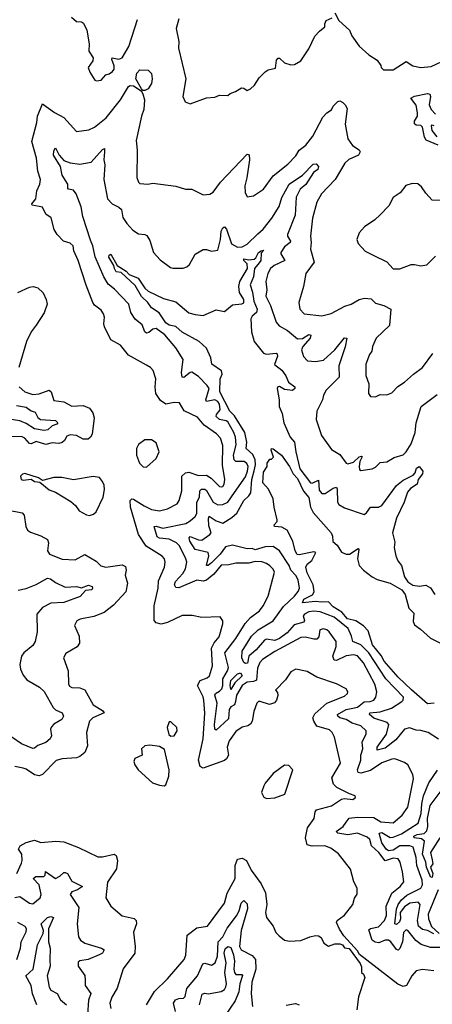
# Model space of a CAD drawing. Extents: x 1245432 to 1420865, y 606325 to 671314.
# Tile 288 of 382: x 1372684 to 1375225, y 635279 to 641350. Entities that reach past the tile are written whole.
import ezdxf

# ---------------------------------------------------------------- set-up
doc = ezdxf.new("R2010")
doc.units = 0

msp = doc.modelspace()

# ---------------------------------------------------------------- linework, layer by layer
at = {"layer": '0CON20XD'}
for points in [[(1373002.5, 641365), (1373035, 641338.8), (1373065, 641336), (1373077.7, 641327.7), (1373097.5, 641285), (1373111.7, 641201.7), (1373110, 641155), (1373136.2, 641115), (1373133.8, 641095), (1373106.2, 641055), (1373115.9, 641025.9), (1373147, 640977), (1373157, 640973), (1373185, 640976.7), (1373215, 641008.8), (1373235, 641016.2), (1373255, 641029.2), (1373266.2, 641045), (1373266.1, 641065), (1373250.6, 641105), (1373253.8, 641115), (1373295, 641106.2), (1373315.9, 641114.1), (1373355.6, 641185), (1373409.1, 641350.9)], [(1373664.5, 641355.5), (1373648.2, 641295), (1373664.6, 641215), (1373662.5, 641175), (1373706.7, 640985), (1373688.8, 640875), (1373702.3, 640842.3), (1373735, 640830), (1373835, 640867.1), (1373885, 640872), (1373915, 640884), (1373967, 640883), (1373980, 640895), (1374013.6, 640906.4), (1374050.7, 640929.3), (1374065, 640927.5), (1374085, 640913.3), (1374105.8, 640924.2), (1374131.2, 640945), (1374159.7, 640990.3), (1374195, 641028), (1374215, 641040), (1374259.2, 641050.8), (1374265, 641100), (1374275, 641112.5), (1374285, 641112.5), (1374314.1, 641084.1), (1374355, 641071.2), (1374377.1, 641072.9), (1374415, 641096.2), (1374465, 641170), (1374502.8, 641247.2), (1374530.5, 641279.5), (1374562.5, 641305), (1374562.5, 641325), (1374572.5, 641345), (1374608.3, 641361.7)], [(1374625, 641392.5), (1374650, 641345), (1374715.8, 641285), (1374730.3, 641250.3), (1374775.7, 641185.7), (1374835, 641132.5), (1374885, 641100), (1374907.7, 641067.7), (1374910, 641055), (1374925, 641040), (1374985, 641040.8), (1375065, 641092.5), (1375105, 641064.3), (1375155, 641054.3), (1375219.1, 641060.9), (1375315, 641105.6)], [(1373455, 640912.5), (1373443.3, 640913.3), (1373433.3, 640923.3), (1373399.6, 640985), (1373405, 641020), (1373425, 641040), (1373475, 641038.8), (1373496.8, 641016.8), (1373500.4, 640985), (1373495, 640956), (1373475, 640922.9), (1373455, 640912.5)], [(1375235, 635484.5), (1375165, 635493.3), (1375126.2, 635485), (1375098.5, 635455), (1375065.4, 635394.6), (1375045, 635388.9), (1375012.8, 635402.7), (1374777, 635587), (1374765, 635608), (1374680.9, 635700.9), (1374653.1, 635743.1), (1374635.9, 635784.1), (1374638.8, 635795), (1374685, 635829.2), (1374735, 635893.8), (1374746.4, 635933.6), (1374762.3, 635957.7), (1374762.5, 635995), (1374741.4, 636035), (1374721.7, 636111.7), (1374647.4, 636207.4), (1374601.1, 636241.1), (1374564.4, 636255.6), (1374485, 636253.1), (1374455, 636262.5), (1374445.3, 636305), (1374457.6, 636367.6), (1374496.8, 636425), (1374503.6, 636466.4), (1374512.8, 636477.2), (1374605, 636501.8), (1374665, 636544.5), (1374685, 636548), (1374735, 636542.5), (1374752.5, 636555), (1374750, 636565), (1374715.8, 636575.8), (1374636.3, 636616.3), (1374616.4, 636636.4), (1374606.6, 636675), (1374659.1, 636765), (1374622.1, 636925), (1374607.9, 636955), (1374591.3, 636971.3), (1374515, 636994.6), (1374494.7, 637025), (1374489.7, 637045), (1374500.9, 637069.1), (1374575.1, 637134.9), (1374685, 637179.6), (1374702.7, 637195), (1374705.5, 637205), (1374694.4, 637225), (1374634.2, 637254.2), (1374513.3, 637295), (1374455, 637331.2), (1374385, 637345.8), (1374355, 637328.8), (1374320.3, 637279.7), (1374260, 637215), (1374271.7, 637201.7), (1374273.8, 637183.8), (1374266.5, 637155), (1374252.8, 637137.2), (1374223.6, 637126.4), (1374165, 637146.7), (1374154.7, 637145.3), (1374145.6, 637135), (1374126.6, 637085), (1374115.5, 637025), (1374105, 637005.8), (1374088.8, 636995), (1374055, 636987.1), (1374015, 636960), (1373975, 636902.9), (1373962.8, 636865), (1373970, 636815), (1373957.9, 636792.1), (1373945, 636781.5), (1373815, 636734.5), (1373795, 636745.8), (1373786.2, 636785), (1373813.5, 636915), (1373823.4, 637073.4), (1373818.5, 637155), (1373814.3, 637175), (1373779.7, 637245), (1373795.6, 637274.4), (1373838, 637292), (1373852.5, 637305), (1373871.1, 637365), (1373865.6, 637475), (1373882.1, 637507.9), (1373911.8, 637545), (1373935.6, 637625), (1373934.2, 637644.2), (1373918, 637668), (1373805, 637663.8), (1373745.5, 637675.5), (1373685, 637675.6), (1373595, 637633.5), (1373555, 637623.6), (1373525, 637630), (1373513.3, 637645), (1373512.5, 637735), (1373536.7, 637845), (1373539.8, 637890.2), (1373576.9, 637975), (1373580, 638005), (1373575.6, 638025), (1373562, 638042), (1373463.2, 638103.2), (1373416, 638176), (1373367.5, 638345), (1373364.2, 638385.7), (1373374.6, 638395.4), (1373385, 638393.1), (1373451.3, 638351.3), (1373495, 638330.3), (1373545, 638321.5), (1373595, 638334.5), (1373654, 638365), (1373666.4, 638385), (1373682.9, 638445), (1373681.9, 638535), (1373705, 638556.6), (1373725, 638559.7), (1373785, 638539.5), (1373835, 638542.2), (1373863.8, 638523.8), (1373915, 638471.5), (1373925, 638468.9), (1373935, 638472.2), (1373943.5, 638485), (1373947.5, 638515), (1373933.3, 638603.3), (1373935.8, 638725), (1373919.9, 638769.9), (1373895.3, 638795.3), (1373820.3, 638850.3), (1373779.2, 638899.2), (1373697.5, 638937.5), (1373667.5, 638987.5), (1373635, 638988.5), (1373585, 638978.2), (1373551.3, 639001.3), (1373521.8, 639045), (1373517.8, 639085), (1373522, 639135), (1373505.9, 639185.9), (1373490, 639205), (1373465, 639220), (1373355, 639282), (1373305, 639342), (1373245, 639376), (1373205.6, 639455), (1373201.4, 639475), (1373205.7, 639515), (1373200, 639535), (1373185, 639558), (1373145, 639590), (1373135, 639606), (1373093.4, 639713.4), (1373045, 639865.8), (1373017.7, 639925), (1373012.5, 639955), (1372995, 639971.5), (1372954, 639985), (1372914.4, 640024.4), (1372896.2, 640055), (1372877.9, 640127.9), (1372845, 640151.2), (1372825, 640193.8), (1372760, 640205), (1372759.4, 640215), (1372782.9, 640245), (1372790, 640295), (1372807.5, 640335), (1372811.4, 640365), (1372796.2, 640415), (1372787.9, 640495), (1372759.5, 640599.5), (1372790.6, 640715), (1372793.1, 640755), (1372825, 640831.2), (1372897.7, 640777.7), (1372955, 640747.3), (1373035, 640661.1), (1373109.7, 640670.2), (1373145, 640687.1), (1373217.5, 640745), (1373304.7, 640855), (1373353.3, 640936.8), (1373365, 640943.8), (1373385, 640941.2), (1373431.7, 640911.7), (1373442.9, 640892.9), (1373452.4, 640855), (1373449.1, 640795), (1373434.1, 640755), (1373401.8, 640605), (1373408, 640545), (1373406.2, 640376.2), (1373415, 640348.8), (1373425, 640339.2), (1373474.2, 640335.8), (1373505, 640342), (1373645, 640322.5), (1373705, 640304), (1373745, 640303.8), (1373815, 640270), (1373855, 640274.2), (1373875, 640285.8), (1373921.3, 640348.7), (1374085, 640521.2), (1374096.4, 640516.4), (1374100, 640485), (1374083.6, 640375), (1374070, 640325), (1374072, 640285), (1374085, 640257.5), (1374125, 640263.3), (1374185, 640304), (1374245, 640387.1), (1374335, 640459.5), (1374385, 640509.5), (1374406.1, 640545), (1374446.1, 640575), (1374489.2, 640630.9), (1374551.4, 640748.6), (1374575, 640775.5), (1374605.4, 640794.6), (1374615, 640817.1), (1374644.4, 640845.6), (1374655, 640848.8), (1374675, 640838), (1374689.2, 640825), (1374701.2, 640801.2), (1374688.9, 640705), (1374705.7, 640615), (1374734, 640574), (1374775, 640546.9), (1374780, 640535), (1374770, 640515), (1374711.9, 640488.1), (1374686.7, 640465), (1374626.2, 640363.8), (1374541.9, 640275), (1374514.6, 640225.4), (1374487.8, 640125), (1374474.4, 640015), (1374479.2, 639975), (1374475.8, 639935), (1374496.7, 639855), (1374446.2, 639785), (1374432.5, 639705), (1374404.2, 639605), (1374409.2, 639565), (1374436.8, 639536.8), (1374545, 639523.5), (1374602.7, 639537.3), (1374686.9, 639583.1), (1374725, 639594.6), (1374775, 639623.8), (1374808, 639632), (1374848, 639628), (1374875, 639602.2), (1374927.6, 639587.6), (1374970.8, 639565), (1374960.9, 639465), (1374878.5, 639385), (1374856.7, 639335), (1374852.9, 639305), (1374839.4, 639285), (1374816.9, 639225), (1374816.9, 639155), (1374834.4, 639105), (1374832.5, 639045), (1374845, 639026.2), (1374875, 639023.3), (1374905, 639038.8), (1374945, 639036.7), (1374975, 639048.8), (1375012.7, 639087.3), (1375055, 639114.3), (1375110, 639165), (1375165, 639204.4), (1375228, 639292)], [(1375261.9, 640575), (1375187.3, 640607.3), (1375177.7, 640625), (1375165, 640686.7), (1375155, 640696.5), (1375125, 640700), (1375115, 640706.9), (1375115, 640724.3), (1375133.3, 640755), (1375134.1, 640775), (1375125, 640821.8), (1375093.9, 640865), (1375115, 640879), (1375195, 640893.5), (1375210.8, 640890.8), (1375214.7, 640875), (1375206.1, 640825), (1375217.5, 640795), (1375245, 640767.1)], [(1375255, 640627.3), (1375225, 640665.4), (1375220.9, 640695), (1375225, 640700.3), (1375235, 640696.7)], [(1375275, 635629.6), (1375215, 635628.6), (1375157.5, 635647.5), (1375122.9, 635672.9), (1375075, 635733.1), (1375065, 635737.3), (1375047.4, 635722.6), (1375041.9, 635665), (1375025, 635622.5), (1375015, 635613.1), (1375005, 635616.9), (1374970, 635665), (1374955, 635674.8), (1374935, 635674.3), (1374895, 635658.1), (1374872.5, 635662.5), (1374854.7, 635675), (1374835, 635738), (1374845, 635746.8), (1374894.4, 635755.6), (1374930.9, 635795), (1374943.2, 635826.8), (1374941.9, 635885), (1374975.3, 635965), (1375028, 636005), (1375049.4, 636035), (1375042.7, 636095), (1375028.2, 636155), (1375015.6, 636175), (1374985, 636181), (1374934.3, 636164.3), (1374895, 636215.7), (1374851.2, 636255), (1374839.5, 636295), (1374825, 636310.3), (1374765, 636334.8), (1374705, 636323.2), (1374642.5, 636335), (1374634, 636345), (1374675.8, 636374.2), (1374695, 636402.2), (1374713.7, 636426.3), (1374765, 636433.4), (1374865, 636430.2), (1374907.5, 636405), (1374985, 636398.2), (1375039.1, 636445), (1375074.7, 636495), (1375108.8, 636668.8), (1375105, 636696.7), (1375074, 636755), (1375055, 636769.2), (1374995, 636792.2), (1374975, 636790.5), (1374915, 636767.9), (1374845, 636719.7), (1374785, 636703.1), (1374768.5, 636708.5), (1374764, 636725), (1374784.2, 636785), (1374785.8, 636815), (1374797.6, 636855), (1374792.9, 636897.1), (1374817.5, 636945), (1374817.5, 636965), (1374784.4, 636995), (1374731.5, 637011.5), (1374695, 637035.2), (1374655.2, 637045.2), (1374642.9, 637055), (1374642.1, 637065), (1374695, 637096.7), (1374735.8, 637104.2), (1374765, 637111.9), (1374805, 637144.4), (1374843.1, 637146.9), (1374865.5, 637155), (1374877.3, 637172.7), (1374883.3, 637205), (1374872.2, 637252.2), (1374801.3, 637385), (1374765, 637426.9), (1374742.7, 637432.7), (1374695, 637428.3), (1374635, 637398), (1374620.3, 637400.3), (1374612.8, 637425), (1374632.8, 637485), (1374632.7, 637515), (1374589.5, 637575), (1374575, 637587.9), (1374555, 637594.6), (1374532.4, 637587.6), (1374527.2, 637545), (1374515, 637530.8), (1374495, 637529.2), (1374445, 637543.3), (1374415, 637539.6), (1374255.9, 637454.1), (1374180, 637405), (1374162.7, 637387.3), (1374148.2, 637351.8), (1374141.7, 637278.3), (1374125, 637268.2), (1374085, 637264.8), (1374054.8, 637245), (1374018.8, 637185), (1374013.8, 637146.2), (1374006.4, 637125), (1373985, 637112.3), (1373975, 637095.9), (1373970.6, 637039.4), (1373895, 636969.4), (1373885, 636976.2), (1373883, 637005), (1373900.2, 637135), (1373886, 637185), (1373889.1, 637195), (1373915, 637209.3), (1373928.5, 637225), (1373935.3, 637245), (1373936.2, 637285), (1373964.8, 637335), (1373969.8, 637355), (1373947.3, 637445), (1374015, 637535.3), (1374072.4, 637627.6), (1374105, 637663.8), (1374161.3, 637705), (1374184.2, 637735), (1374214.6, 637794.6), (1374252.8, 637942.8), (1374245, 637960.8), (1374225, 637981.5), (1374205, 637996.7), (1374176.1, 638006.1), (1374135, 638009.6), (1374095, 637998.6), (1374015, 637998.4), (1373971.2, 637988.8), (1373925, 637986.4), (1373880, 637930), (1373835, 637893.1), (1373815, 637888.1), (1373775, 637894.7), (1373665, 637847.4), (1373645, 637847.9), (1373638.2, 637865), (1373643.7, 637885), (1373688.4, 637935), (1373704.7, 637964.7), (1373712.6, 638005), (1373708.1, 638025), (1373667.5, 638105), (1373649.2, 638125), (1373605, 638147.3), (1373545, 638152.7), (1373530.8, 638160.8), (1373511.4, 638225), (1373525, 638226.7), (1373565, 638215.2), (1373706.5, 638243.5), (1373735, 638259.2), (1373764, 638286), (1373774.2, 638305), (1373775.6, 638374.4), (1373791, 638405), (1373792.7, 638445), (1373804.8, 638455.2), (1373825, 638454.7), (1373835, 638447.6), (1373874.7, 638374.7), (1373905, 638359), (1373935, 638359.6), (1373965, 638374.3), (1374007, 638435), (1374075, 638531.8), (1374088, 638565), (1374091, 638595), (1374083.6, 638613.6), (1374067.3, 638625), (1374015, 638626.2), (1374004, 638635), (1374001.9, 638665), (1374018.3, 638728.3), (1374012.5, 638775), (1374002.1, 638805), (1373965, 638870), (1373955, 638877), (1373914.3, 638884.3), (1373895, 638902.9), (1373896.9, 638915), (1373919.7, 638945), (1373915, 638978.4), (1373903.8, 638995), (1373885, 639006.3), (1373835, 638995.6), (1373830.3, 639005), (1373851, 639075), (1373838.9, 639095), (1373785, 639150.3), (1373745, 639177.1), (1373735, 639175.3), (1373695, 639143.8), (1373685, 639145.7), (1373680.4, 639175), (1373691.4, 639255), (1373646.3, 639326.3), (1373577.4, 639407.4), (1373525, 639444.7), (1373505, 639441.3), (1373480, 639420), (1373465, 639416.7), (1373455, 639425.6), (1373438, 639468), (1373395, 639503.6), (1373368, 639545), (1373355.4, 639595), (1373268.6, 639688.6), (1373228.8, 639718.8), (1373201.6, 639765), (1373148.2, 639888.2), (1373134.7, 639955), (1373119.3, 639989.3), (1373073.7, 640136.3), (1373062, 640195), (1373032.9, 640275), (1373015, 640298.2), (1372984.7, 640304.7), (1372980.5, 640310.5), (1372980.8, 640335), (1372945, 640390), (1372935.2, 640445.2), (1372892.1, 640515), (1372895, 640540.8), (1372905, 640560), (1372926.9, 640515), (1372955, 640481.1), (1372995, 640466.9), (1373055, 640458.8), (1373125, 640470.4), (1373195, 640548.2), (1373205.8, 640555.8), (1373206, 640534)], [(1373206, 640534), (1373202.9, 640485), (1373208, 640455), (1373201.5, 640365), (1373225.6, 640245), (1373252.9, 640215), (1373294.6, 640194.6), (1373310.3, 640180.3), (1373319.4, 640129.4), (1373343.1, 640093.1), (1373381.7, 640051.7), (1373415, 640030), (1373455, 640025.6), (1373468, 640018), (1373485, 639988.8), (1373507.5, 639915), (1373548.8, 639868.8), (1373612.3, 639822.3), (1373627.5, 639817.5), (1373691.6, 639818.4), (1373714.3, 639825.7), (1373729.4, 639840.6), (1373765, 639903.1), (1373815, 639932.5), (1373835, 639933.1), (1373865, 639923.1), (1373905, 639929.2), (1373921.5, 639995), (1373925, 640045.7), (1373935, 640066.2), (1373945, 640071.5), (1373958.1, 640058.1), (1373988.5, 639968.5), (1374025, 639946.3), (1374055, 639949.4), (1374085, 639964.6), (1374151.7, 640028.3), (1374182.9, 640057.1), (1374237.1, 640125), (1374282.2, 640197.8), (1374297.6, 640252.4), (1374344.3, 640335.7), (1374425, 640391.3), (1374491.4, 640458.6), (1374510.2, 640460.2), (1374523.7, 640445), (1374519.6, 640425), (1374493.4, 640406.6), (1374446.5, 640333.5), (1374411.2, 640305), (1374386.3, 640255), (1374379.8, 640145), (1374333.7, 640025), (1374333.8, 640015), (1374352.5, 639985), (1374350.6, 639975), (1374315, 639949.2), (1374292.5, 639915), (1374292.3, 639905), (1374317.8, 639865), (1374250.4, 639835), (1374229.2, 639815), (1374211.6, 639785), (1374199.7, 639735), (1374205.3, 639684.8), (1374199.3, 639645), (1374228.1, 639588.1), (1374264, 639484), (1374281.2, 639461.2), (1374333.2, 639433.2), (1374395, 639382.1), (1374425.3, 639384.7), (1374465, 639408.4), (1374478, 639405), (1374473.1, 639385), (1374427.8, 639335), (1374419.2, 639315), (1374432, 639272), (1374457.2, 639247.2), (1374505, 639242.3), (1374555, 639251.1), (1374625.2, 639314.8), (1374685, 639388.2), (1374699.5, 639385), (1374688, 639332), (1374649.1, 639215), (1374651.2, 639145), (1374571.9, 639065), (1374555.6, 639035), (1374549.5, 639005), (1374513.7, 638936.3), (1374509.2, 638885), (1374542, 638785), (1374605, 638698.8), (1374655, 638668.5), (1374694.2, 638615), (1374705, 638610.9), (1374739.5, 638620.5), (1374775, 638654.4), (1374788.5, 638658.5), (1374792.9, 638655), (1374779.2, 638625), (1374775.7, 638595.7), (1374776.7, 638576.7), (1374785, 638570), (1374855, 638580), (1374875, 638590), (1374905, 638619.2), (1374945, 638622.9), (1374989.8, 638650.2), (1375045, 638666.5), (1375065, 638685.6), (1375094.7, 638735.3), (1375120.3, 638805), (1375126.2, 638865), (1375157.3, 638965), (1375255, 639038.9)], [(1375275, 640234), (1375225, 640236.7), (1375185, 640280), (1375159.3, 640319.3), (1375136.8, 640336.8), (1375100.5, 640339.5), (1375062.1, 640327.9), (1375027.7, 640282.3), (1374985, 640254), (1374957.2, 640202.8), (1374905, 640146.2), (1374871.2, 640115), (1374808.3, 640071.7), (1374773.8, 640035), (1374761.2, 639995), (1374769.5, 639969.5), (1374812.6, 639922.6), (1374865.5, 639895.5), (1374946.2, 639856.2), (1374985, 639813.8)], [(1374727.8, 637547.8), (1374706.7, 637595), (1374621.3, 637665), (1374535, 637698.5), (1374495, 637703), (1374465, 637698.3), (1374438, 637685), (1374430.8, 637675), (1374438.6, 637645), (1374434.8, 637635.2), (1374375, 637618.3), (1374331.5, 637568.5), (1374285, 637534.7), (1374255, 637521.7), (1374205, 637531), (1374191.4, 637525), (1374139.9, 637465), (1374095.8, 637425), (1374087.9, 637382.1), (1374075, 637379.6), (1374065, 637385.8), (1374052.8, 637415), (1374054.1, 637455.9), (1374111.6, 637548.4), (1374152.4, 637587.6), (1374245, 637642.6), (1374308.8, 637731.2), (1374377.5, 637795), (1374399.5, 637825), (1374406.8, 637845), (1374399, 637895), (1374385, 637923.3), (1374355, 637955.7), (1374344.1, 637985), (1374283.8, 638073.8), (1374245, 638101), (1374195, 638099.1), (1374135, 638080.9), (1374115, 638089.1), (1374085, 638088.1), (1373995, 638108.9), (1373950.8, 638099.2), (1373918, 638055), (1373865, 638000.3), (1373845, 637983.8), (1373835, 637984.4), (1373849.1, 638045), (1373845.4, 638065), (1373765, 638082.6), (1373732.8, 638135), (1373727.9, 638155), (1373735, 638163.5), (1373785, 638142.8), (1373805, 638140.5), (1373855.9, 638175), (1373863.4, 638185), (1373848.8, 638228.8), (1373846, 638274), (1373851.6, 638288.4), (1373895, 638260.4), (1373935.4, 638244.6), (1373990.3, 638279.7), (1374022, 638308), (1374064.7, 638385), (1374096.2, 638413.8), (1374106.9, 638433.1), (1374114.6, 638515), (1374128.8, 638568.8), (1374136.4, 638605), (1374135, 638635.5), (1374119.6, 638669.6), (1374079.7, 638705), (1374082.8, 638745), (1374071.5, 638805), (1374006.7, 638906.7), (1373978.3, 638935), (1373917.6, 639055), (1373918.9, 639135), (1373930.4, 639165), (1373926.5, 639185), (1373868.2, 639225), (1373860.3, 639265), (1373835, 639324.4), (1373788.6, 639365), (1373685, 639423.3), (1373645, 639457.3), (1373605, 639467.1), (1373585, 639479.8), (1373542.5, 639542.5), (1373495, 639572.5), (1373474.2, 639605), (1373435, 639643.9), (1373395, 639710.9), (1373309.9, 639789.9), (1373278.7, 639795), (1373267.1, 639815), (1373263, 639833), (1373233.3, 639885), (1373235, 639897.8), (1373245, 639904.2), (1373284.1, 639834.1), (1373339.2, 639799.2), (1373359.1, 639779.1), (1373413.5, 639755), (1373453.9, 639693.9), (1373475, 639675.4), (1373570.6, 639630.6), (1373645, 639610.5), (1373725, 639543.1), (1373765, 639531.3), (1373813.4, 639526.6), (1373895, 639560.8), (1373945, 639551.2), (1373995, 639591.1), (1374052.7, 639597.3), (1374065, 639603.5), (1374064.7, 639625), (1374037.1, 639667.1), (1374033.2, 639705), (1374040.3, 639735), (1374087.8, 639815), (1374084.1, 639844.1), (1374063.8, 639865), (1374064.2, 639875), (1374095, 639869.6), (1374127.8, 639872.2), (1374138.8, 639881.2), (1374155, 639913.5), (1374171.2, 639925), (1374187.7, 639927.7), (1374170.9, 639909.1), (1374168.6, 639865), (1374159, 639851), (1374129.2, 639815), (1374123.3, 639765), (1374103.9, 639715), (1374118.8, 639668.8), (1374126.8, 639615), (1374146.6, 639565), (1374142, 639545), (1374115, 639521.3), (1374107, 639505), (1374111, 639425), (1374127.9, 639365), (1374185, 639294), (1374205, 639287.8), (1374263.5, 639293.5), (1374269.2, 639289.2), (1374272.7, 639275), (1374252.9, 639222.9), (1374298.5, 639188.5), (1374323.4, 639153.4), (1374340, 639115), (1374378.1, 639085), (1374378.9, 639075), (1374365, 639062.7), (1374315, 639069.7), (1374285, 639087.5), (1374274.4, 639085.6), (1374270, 639075), (1374281.9, 639005), (1374281.8, 638965), (1374300.6, 638920.6), (1374310, 638865), (1374349.7, 638775), (1374376.7, 638745), (1374384.3, 638685), (1374410.4, 638580.4), (1374475, 638494.7), (1374485, 638492.5), (1374525, 638510.8), (1374529.3, 638449.3), (1374545, 638427.9), (1374565, 638428.1), (1374615, 638462), (1374635, 638467.2), (1374640.2, 638455), (1374642.4, 638375), (1374650.1, 638360.1), (1374685, 638340), (1374805, 638298.9), (1374820.9, 638309.1), (1374845, 638344.4), (1374894, 638344), (1374915, 638354.7), (1375005, 638477.3), (1375045, 638511.5), (1375107.7, 638542.3), (1375119.2, 638555), (1375128.5, 638585), (1375145, 638594.4), (1375166.8, 638565), (1375165, 638550), (1375138.5, 638515), (1375132.5, 638485), (1375090.6, 638459.4), (1375072.9, 638437.1), (1375051.2, 638375), (1375005, 638276.9), (1374979.7, 638185), (1374995, 638127.5), (1374990, 638095), (1375000.8, 638045), (1375013.6, 638013.6), (1375035.8, 637985), (1375053.8, 637915), (1375075, 637883.3), (1375105, 637863.3), (1375145, 637856), (1375185, 637862.5), (1375215, 637845.8), (1375240.6, 637805)], [(1374985, 639813.8), (1375025, 639814), (1375095, 639840), (1375115, 639841.2), (1375155, 639831.2), (1375191.7, 639838.3), (1375245, 639891.2)], [(1372673.1, 639666.9), (1372745, 639700.4), (1372766.2, 639703.8), (1372795, 639697.1), (1372829.6, 639665), (1372847.7, 639625), (1372852.7, 639595), (1372835, 639542.5), (1372785, 639466.9), (1372755, 639425.6), (1372726, 639365), (1372678.1, 639205)], [(1372681.8, 639085), (1372715, 639055.5), (1372765, 639037.8), (1372805, 639042.7), (1372865, 639066), (1372877.5, 639055), (1372895, 639002.2), (1372955, 638992.7), (1373005, 638966.1), (1373075, 638970.3), (1373113.1, 638955), (1373134.7, 638925), (1373141.9, 638895), (1373130.6, 638795), (1373120.4, 638775), (1373105, 638763.2), (1373075, 638762.3), (1373035, 638786.3), (1372995, 638789.3), (1372975, 638782.2), (1372960.8, 638755), (1372945, 638742.4), (1372925, 638737.5), (1372885, 638741), (1372845, 638730.2), (1372785, 638749.2), (1372755.5, 638734.5), (1372745, 638736.2), (1372715, 638768.9), (1372695, 638779.6), (1372577.2, 638777.2)], [(1372665, 638970.4), (1372725, 638961.5), (1372755, 638938.6), (1372780.3, 638930.3), (1372796.8, 638896.8), (1372811.5, 638885), (1372905, 638878.9), (1372919.5, 638865), (1372912, 638855), (1372883.7, 638846.3), (1372858.4, 638821.6), (1372835, 638817.5), (1372776.2, 638826.2), (1372725, 638858.9), (1372685, 638876.2), (1372595, 638890.7)], [(1373465, 638591.2), (1373525, 638643.3), (1373544, 638685), (1373525, 638740), (1373495, 638760), (1373455, 638760), (1373415, 638730), (1373404, 638705), (1373404.2, 638665), (1373422, 638615), (1373445, 638593.3), (1373465, 638591.2)], [(1375236.1, 637136.1), (1375195, 637131.2), (1375097.3, 637217.3), (1375014.9, 637294.9), (1374928.8, 637395), (1374910.1, 637430.1), (1374856.3, 637495), (1374831, 637581), (1374801.7, 637611.7), (1374755, 637643.8), (1374703.6, 637655), (1374667.7, 637697.7), (1374615, 637730.2), (1374585, 637761), (1374545, 637757.6), (1374505, 637762.5), (1374425, 637753.3), (1374435, 637776.2), (1374486.7, 637803.3), (1374498.6, 637821.4), (1374492.2, 637865), (1374455, 637938.2), (1374446.1, 637975), (1374455, 637992), (1374483.1, 638015), (1374508.8, 638065), (1374495, 638069.4), (1374405, 638050.3), (1374393, 638053), (1374380.7, 638075), (1374365.3, 638135.3), (1374331.5, 638201.5), (1374298.8, 638221.2), (1374253.3, 638225), (1374251.2, 638235), (1374268.8, 638255), (1374270, 638265), (1374251.2, 638345), (1374246.2, 638395), (1374216.7, 638455), (1374181.2, 638495), (1374185, 638560), (1374207.5, 638595), (1374207.5, 638615), (1374225, 638640), (1374235, 638640), (1374246.7, 638653.3), (1374233.6, 638696.4), (1374233.9, 638706.1), (1374245, 638703.8), (1374295.5, 638665), (1374345, 638595.5), (1374368.7, 638548.7), (1374395, 638521.2), (1374433, 638443), (1374465, 638402.9), (1374474.1, 638345), (1374490.6, 638310.6), (1374602.5, 638185), (1374610.8, 638165), (1374612.5, 638132.5), (1374640.3, 638110.3), (1374665, 638066.2), (1374694.4, 638054.4), (1374715, 638054.2), (1374768.8, 638088.8), (1374773.6, 638083.6), (1374764.3, 638025), (1374775.5, 637985), (1374802.5, 637955), (1374855, 637914.1), (1374885, 637898.4), (1374965, 637875.4), (1375037.7, 637835), (1375058.7, 637805), (1375080.6, 637720.6), (1375111.2, 637691.2), (1375108.2, 637638.2), (1375115, 637617.9), (1375152.6, 637592.6), (1375215, 637536.7), (1375401.1, 637441.1)], [(1373115, 638292.5), (1373138.7, 638301.3), (1373155, 638316.2), (1373198.1, 638405), (1373207, 638453), (1373205, 638480), (1373195, 638503.3), (1373175, 638526.2), (1373135.9, 638534.1), (1373015, 638513.3), (1372943.6, 638526.4), (1372895, 638527.5), (1372825, 638507.5), (1372800, 638525), (1372715, 638552.5), (1372701.7, 638548.3), (1372690, 638535), (1372692.5, 638515), (1372705, 638510), (1372755, 638517.5), (1372775, 638503.3), (1372807.5, 638497.5), (1372865, 638451.2), (1372905, 638436.7), (1372999.1, 638379.1), (1373028.8, 638355), (1373051.2, 638321.2), (1373095, 638296.2), (1373115, 638292.5)], [(1372605, 638328.1), (1372699.1, 638309.1), (1372712.5, 638295), (1372721.4, 638225), (1372732.9, 638202.9), (1372750.2, 638190.2), (1372815, 638167.8), (1372855.7, 638145), (1372862.5, 638125), (1372854.4, 638074.4), (1372868, 638055), (1372945, 638023.1), (1373025, 638018.9), (1373085, 638053.1), (1373155, 638011.9), (1373183.3, 637983.3), (1373214, 637974), (1373315, 637988.6), (1373335, 637979.2), (1373340.9, 637955), (1373333.1, 637925), (1373349.1, 637875), (1373338.8, 637821.2), (1373261.1, 637738.9), (1373204.7, 637695.3), (1373140, 637670), (1373055.7, 637654.3), (1373035.8, 637644.2), (1373022, 637615), (1373049.5, 637549.5), (1373051.9, 637505), (1373037.4, 637482.6), (1372968.8, 637441.2), (1372954.4, 637415), (1372982.5, 637335), (1372985.7, 637255.7), (1372991.1, 637241.1), (1373005, 637232), (1373055, 637230), (1373085, 637218.5), (1373136.1, 637126.1), (1373195, 637090.8), (1373204, 637075), (1373135, 637046.2), (1373114.1, 637025), (1373094.6, 636955), (1373102.1, 636872.1), (1373085, 636831.4), (1373055, 636806.7), (1373035, 636798.2), (1372945, 636793.1), (1372908.7, 636781.3), (1372825, 636696.4), (1372805, 636687.5), (1372775, 636693.3), (1372725, 636727.8), (1372705.8, 636734.2), (1372655, 636745.8)], [(1372675, 637832.9), (1372725, 637843.2), (1372785, 637867.6), (1372855, 637906.7), (1372873.2, 637903.2), (1372905, 637879.5), (1372965, 637851.2), (1373035, 637855.5), (1373065, 637847.5), (1373107.1, 637862.9), (1373130, 637855), (1373132.9, 637845), (1373127.8, 637835), (1373090.4, 637829.6), (1373056, 637794), (1372955, 637755.8), (1372875, 637751.2), (1372825, 637724.5), (1372790.6, 637685), (1372792.1, 637575), (1372778.9, 637515), (1372765, 637490.8), (1372710, 637445), (1372696.2, 637425), (1372684.8, 637375), (1372688.9, 637345), (1372705, 637309.1), (1372729, 637279), (1372805.7, 637235), (1372835, 637208.1), (1372889.6, 637109.6), (1372905, 637094.3), (1372945, 637076.7), (1372953.8, 637055), (1372943.3, 637035), (1372894.1, 637005.9), (1372879.6, 636990.4), (1372874.5, 636975), (1372880.4, 636935), (1372871.8, 636915), (1372845, 636892.7), (1372795.9, 636874.1), (1372775, 636857.9), (1372765, 636856.8), (1372695, 636884.1), (1372635, 636926.9)], [(1375264.3, 636914.3), (1375199.2, 636955), (1375155, 636968.1), (1375125, 636968.9), (1375085, 636984.3), (1375053.3, 636975), (1375000.5, 636909.5), (1374935, 636857.8), (1374885, 636845.6), (1374884.8, 636865), (1374943.8, 636945), (1374957.9, 637005), (1374947, 637017), (1374865, 637042.8), (1374838.5, 637065), (1374840.5, 637075), (1374905, 637081.9), (1374974.9, 637105.1), (1375036.7, 637145), (1375046.7, 637155), (1375047.9, 637172.1), (1374940, 637285), (1374835, 637445.6), (1374785, 637495.2), (1374736.6, 637516.6), (1374727.8, 637547.8)], [(1373985, 637220), (1373979.5, 637245), (1373985, 637275.2), (1374025, 637316), (1374045, 637322.3), (1374053.8, 637305), (1374008.9, 637261.1), (1373985, 637220)], [(1373615, 636932.5), (1373635, 636933.3), (1373653.8, 636965), (1373651.2, 636985), (1373615, 637020), (1373605, 637020), (1373592.5, 636985), (1373603, 636943), (1373615, 636932.5)], [(1373573.6, 636626.4), (1373585, 636632.5), (1373603.3, 636685), (1373604, 636725), (1373575, 636850), (1373545, 636867.5), (1373485, 636876.7), (1373455, 636872.5), (1373433.3, 636855), (1373437.5, 636815), (1373393.8, 636795), (1373388, 636775), (1373394, 636755), (1373413.8, 636725), (1373501.2, 636645), (1373545, 636629.2), (1373573.6, 636626.4)], [(1374205, 636547.5), (1374255, 636552.5), (1374316.2, 636575), (1374366.7, 636725), (1374341.7, 636751.7), (1374315, 636753.3), (1374245, 636701.2), (1374195, 636642.5), (1374186.7, 636625), (1374173.8, 636585), (1374187, 636557), (1374205, 636547.5)], [(1375233.9, 635713.9), (1375195, 635733.9), (1375165, 635739.4), (1375140.6, 635760.6), (1375133.2, 635795), (1375151, 635895), (1375138.3, 635908.3), (1375087.2, 635902.8), (1375055, 635880.9), (1375027.3, 635845), (1375029.5, 635805), (1375022.5, 635787.5), (1375005, 635771), (1374994.4, 635775), (1375004.3, 635865), (1375015, 635894.8), (1375035, 635924), (1375069.1, 635950.9), (1375155.3, 635994.7), (1375164.6, 636015), (1375162.4, 636045), (1375129.6, 636135), (1375125.9, 636185), (1375107.7, 636247.7), (1375086.6, 636256.6), (1375025, 636255.3), (1374985, 636229.5), (1374954.9, 636224.9), (1374940.3, 636235), (1374914.1, 636275), (1374897.1, 636335), (1374915, 636337.6), (1374965, 636307.9), (1374985, 636309.1), (1375035, 636329.5), (1375137.2, 636395), (1375155.9, 636455), (1375160.3, 636515), (1375171.7, 636565), (1375204.3, 636645), (1375256.6, 636723.4)], [(1375271.2, 636305), (1375214.1, 636215), (1375225, 636169.4), (1375228.5, 636145), (1375214.5, 636124.5), (1375229.1, 636085), (1375225, 636060), (1375215, 636064.3), (1375188.6, 636125), (1375184.8, 636155), (1375165.2, 636205), (1375177.8, 636285), (1375159.4, 636299.4), (1375112.9, 636305), (1375111.3, 636315), (1375132.5, 636325), (1375175, 636331.7), (1375192.3, 636347.7), (1375197.6, 636375), (1375194.9, 636425), (1375212.4, 636505), (1375279, 636595)], [(1372665.8, 636085), (1372695, 636150), (1372700, 636165), (1372697.5, 636205), (1372677.5, 636235), (1372687.5, 636255), (1372725, 636276), (1372775, 636290), (1372815, 636275.8), (1372905.9, 636284.1), (1372955, 636280), (1373045.4, 636245.4), (1373165, 636188.6), (1373195, 636188.1), (1373265, 636203.8), (1373277.3, 636197.3), (1373287.1, 636165), (1373281.1, 636115), (1373225, 636031.2), (1373214.4, 635935), (1373246, 635885), (1373314.4, 635824.4), (1373388.3, 635808.3), (1373401.2, 635795), (1373404, 635775), (1373385.7, 635724.3), (1373396.2, 635635), (1373392.6, 635595), (1373321.9, 635498.1), (1373285, 635378), (1373252.5, 635322.5), (1373238.9, 635285), (1373245, 635253.8)], [(1373465.8, 635275), (1373515, 635357.5), (1373594.5, 635435.5), (1373697.5, 635555), (1373707.4, 635582.6), (1373715.4, 635705), (1373775, 635750.4), (1373840.2, 635759.8), (1373945, 635903.1), (1373962.6, 635965), (1374010.4, 636055), (1374010.5, 636135), (1374025, 636173.3), (1374055, 636179.6), (1374080.6, 636165), (1374109.6, 636105), (1374171.5, 636021.5), (1374197, 635967), (1374206.5, 635895), (1374198.6, 635845), (1374204.2, 635815), (1374245, 635760), (1374261.7, 635721.7), (1374281.2, 635701.2), (1374315, 635674.2), (1374345, 635668), (1374415, 635672), (1374470, 635695), (1374505, 635703.8), (1374525, 635701.2), (1374540.7, 635690.7), (1374557.5, 635655), (1374585, 635637.5), (1374625, 635652.5), (1374655, 635652.5), (1374672.5, 635645), (1374685, 635627.5), (1374713.6, 635623.6), (1374780.7, 635530.7), (1374789.3, 635509.3), (1374790, 635475), (1374802.5, 635465), (1374810, 635445), (1374770.8, 635325), (1374760.6, 635245)], [(1372655, 635936.6), (1372685, 635943.9), (1372745, 635902.9), (1372765, 635898.5), (1372811.2, 635935), (1372817, 635955), (1372805.1, 636015), (1372767.4, 636055), (1372783.2, 636066.8), (1372832.7, 636067.3), (1372841, 636075), (1372842.3, 636097.7), (1372905, 636054.7), (1372932, 636068), (1372955, 636092.5), (1372965, 636091.8), (1372977.7, 636085), (1373005, 636038.5), (1373070, 636005), (1373039.2, 635985), (1373005, 635973.3), (1372994.6, 635955), (1373049.2, 635875), (1373039.1, 635775), (1373045.5, 635695), (1373058.9, 635675), (1373086.2, 635656.2), (1373187.5, 635625), (1373203.8, 635615), (1373194, 635595), (1373174, 635585), (1373105, 635555.3), (1373055, 635547.3), (1373045, 635538.8), (1373044.6, 635514.6), (1373086.1, 635456.1), (1373086.7, 635426.7), (1373086.5, 635395), (1373122.5, 635345), (1373108.7, 635305), (1373101.3, 635215)], [(1375260.9, 635985), (1375199.2, 635835), (1375201.6, 635805), (1375219.6, 635759.6), (1375268.5, 635715)], [(1373643.7, 635235), (1373631, 635285), (1373643.8, 635306.2), (1373664.5, 635315.5), (1373692.2, 635317.7), (1373703.4, 635326.6), (1373713, 635377), (1373778.4, 635455), (1373811.1, 635528.9), (1373825, 635532.7), (1373865, 635520), (1373887.7, 635535), (1373902.5, 635575), (1373906.8, 635665), (1373935.2, 635695), (1373961.1, 635748.9), (1374020.3, 635825), (1374036.4, 635855), (1374047.3, 635902.7), (1374065, 635918.6), (1374085, 635897.5), (1374087.8, 635867.8), (1374048.9, 635735), (1374037.6, 635635), (1374048.1, 635615), (1374115, 635579.3), (1374135.9, 635555), (1374139.3, 635495), (1374113.4, 635415), (1374109.2, 635345), (1374117.5, 635265)], [(1372667.3, 635555), (1372688.8, 635625), (1372694.1, 635665), (1372724.6, 635725), (1372726.8, 635745), (1372718.4, 635758.4), (1372672.7, 635782.7)], [(1372790, 635275), (1372763.5, 635343.5), (1372755.4, 635395), (1372721.4, 635455), (1372767.5, 635495), (1372794.7, 635645), (1372829.6, 635715), (1372830.4, 635735), (1372817.3, 635775), (1372855, 635814.2), (1372875, 635820.8), (1372893.3, 635815), (1372861.4, 635745), (1372860.6, 635665), (1372872.7, 635625), (1372870.5, 635550.5), (1372871.4, 635515), (1372854.2, 635455), (1372865.2, 635385.2), (1372876.5, 635366.5), (1372915, 635346), (1372935, 635305.7), (1372972.5, 635275)], [(1373790.6, 635275), (1373808.8, 635341.2), (1373825, 635347.6), (1373845, 635344.2), (1373925, 635356.9), (1373945, 635370.8), (1373954, 635386), (1373957.4, 635405), (1373947.1, 635475), (1373956.7, 635535), (1373943.8, 635595), (1373949.8, 635620.2), (1373965, 635634.5), (1373985, 635628.6), (1374001.3, 635585), (1374007.4, 635545), (1374002.2, 635495), (1374007.6, 635475), (1374015, 635463.4), (1374052, 635462), (1374057, 635457), (1374040, 635405), (1374033.8, 635355), (1374010.4, 635299.6), (1373949.1, 635210.9)], [(1374325, 635273.8), (1374383.3, 635283.3), (1374405.4, 635275.4)]]:
    msp.add_lwpolyline(points, dxfattribs=at)

doc.saveas('drawing.dxf')
